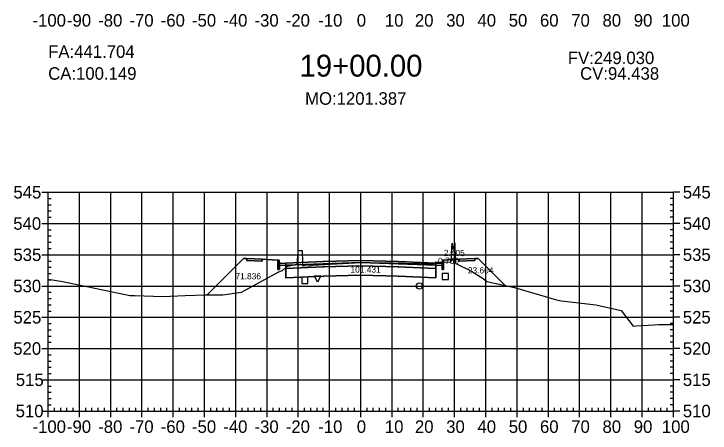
# Model space of a CAD drawing. Extents: x 704834 to 709892, y 372981 to 377533.
# Drawn here: x 705200.9 to 705423.6, y 373555.8 to 373689.9 of the extents above; entities that cross this region are included whole.
import ezdxf

# ---------------------------------------------------------------- set-up
doc = ezdxf.new("R2010")
doc.units = 0
for name, color, linetype in [('1', 7, 'Continuous'), ('10', 7, 'Continuous'), ('13', 7, 'Continuous'), ('14', 7, 'Continuous'), ('4', 7, 'Continuous'), ('57', 7, 'Continuous'), ('59', 7, 'Continuous'), ('Default_Xsect', 7, 'Continuous'), ('Existing', 7, 'Continuous')]:
    doc.layers.add(name, color=color, linetype=linetype)

msp = doc.modelspace()

# ---------------------------------------------------------------- linework, layer by layer
for points in [[(705274.37, 373611.61), (705262.71, 373599.95)], [(705275.37, 373611.65), (705274.37, 373611.61)], [(705285.37, 373611.05), (705280.37, 373611.45)], [(705338.37, 373611.05), (705343.37, 373611.45)], [(705348.37, 373611.65), (705349.37, 373611.61)], [(705349.37, 373611.61), (705358, 373602.99)]]:
    msp.add_lwpolyline(points)
for points in [[(705280.37, 373611.45), (705275.37, 373611.65), (705275.37, 373610.98), (705280.37, 373610.78)], [(705285.87, 373610.05), (705285.79, 373611.05), (705285.37, 373611.05), (705285.37, 373608.05), (705285.87, 373608.05)], [(705311.87, 373610.3), (705323.87, 373609.94), (705335.87, 373609.46), (705335.87, 373610.13), (705323.87, 373610.61), (705311.87, 373610.97), (705299.87, 373610.61), (705287.87, 373610.13), (705287.87, 373609.46), (705299.87, 373609.94)], [(705337.87, 373608.05), (705338.37, 373608.05), (705338.37, 373611.05), (705337.96, 373611.05), (705337.87, 373610.05)], [(705343.37, 373610.78), (705348.37, 373610.98), (705348.37, 373611.65), (705343.37, 373611.45)], [(705287.87, 373610.13), (705285.87, 373610.05), (705285.87, 373609.38), (705287.87, 373609.46)], [(705287.82, 373608.41), (705287.92, 373608.41), (705287.92, 373608.51), (705287.82, 373608.51)], [(705311.87, 373609.3), (705323.87, 373608.94), (705335.87, 373608.46), (705335.87, 373609.46), (705323.87, 373609.94), (705311.87, 373610.3), (705299.87, 373609.94), (705287.87, 373609.46), (705287.87, 373608.46), (705299.87, 373608.94)], [(705311.87, 373606.3), (705323.87, 373605.94), (705335.87, 373605.46), (705335.87, 373608.46), (705323.87, 373608.94), (705311.87, 373609.3), (705299.87, 373608.94), (705287.87, 373608.46), (705287.87, 373605.46), (705299.87, 373605.94)], [(705299.82, 373608.89), (705299.92, 373608.89), (705299.92, 373608.99), (705299.82, 373608.99)], [(705311.82, 373610.25), (705311.92, 373610.25), (705311.92, 373610.35), (705311.82, 373610.35)], [(705311.82, 373609.25), (705311.92, 373609.25), (705311.92, 373609.35), (705311.82, 373609.35)], [(705323.82, 373608.89), (705323.92, 373608.89), (705323.92, 373608.99), (705323.82, 373608.99)], [(705335.82, 373608.41), (705335.92, 373608.41), (705335.92, 373608.51), (705335.82, 373608.51)], [(705335.87, 373609.46), (705337.87, 373609.38), (705337.87, 373610.05), (705335.87, 373610.13)], [(705311.82, 373606.25), (705311.92, 373606.25), (705311.92, 373606.35), (705311.82, 373606.35)], [(705287.82, 373605.41), (705287.92, 373605.41), (705287.92, 373605.51), (705287.82, 373605.51)], [(705299.82, 373605.89), (705299.92, 373605.89), (705299.92, 373605.99), (705299.82, 373605.99)], [(705323.82, 373605.89), (705323.92, 373605.89), (705323.92, 373605.99), (705323.82, 373605.99)], [(705335.82, 373605.41), (705335.92, 373605.41), (705335.92, 373605.51), (705335.82, 373605.51)]]:
    msp.add_lwpolyline(points, close=True)
at = {"layer": '1'}
for points in [[(705340.84, 373611.25), (705340.98, 373615.07), (705341.12, 373616.57), (705341.24, 373614.69), (705341.38, 373614.69), (705341.98, 373616.58), (705342, 373615.49), (705342.09, 373612.22), (705342.11, 373611.35)], [(705287.87, 373608.73), (705287.9, 373608.75), (705288.36, 373609.12), (705288.52, 373609.16), (705291.47, 373609.82), (705291.8, 373613.76), (705291.83, 373614.13), (705291.85, 373614.13), (705291.92, 373614.13), (705292.16, 373614.13), (705293.12, 373614.13), (705293.23, 373610.37), (705293.27, 373609.27), (705295.92, 373609.42), (705296.38, 373609.45), (705311.86, 373610.3), (705321.37, 373610.21), (705335.23, 373609.88), (705335.36, 373610.11), (705335.72, 373610.49), (705337.51, 373610.47), (705338.37, 373610.5), (705338.37, 373608.05), (705337.87, 373608.05), (705337.87, 373609.38), (705335.87, 373609.46), (705335.87, 373608.46), (705335.87, 373605.46), (705323.87, 373605.94), (705311.87, 373606.3), (705299.87, 373605.94), (705287.87, 373605.46), (705287.87, 373608.46)], [(705262.71, 373599.95), (705267.15, 373599.95), (705267.74, 373600.01), (705273.72, 373600.83), (705285.63, 373607.38), (705286.84, 373607.83), (705287.87, 373608.73), (705287.87, 373609.46), (705285.87, 373609.38), (705285.87, 373608.05), (705285.37, 373608.05), (705285.37, 373611.05), (705280.37, 373611.45), (705280.37, 373610.78), (705275.37, 373610.98), (705275.37, 373611.65), (705274.53, 373611.62), (705274.37, 373611.61)], [(705338.37, 373610.5), (705340.82, 373610.56), (705340.84, 373611.25), (705338.37, 373611.05)], [(705342.11, 373611.35), (705342.14, 373610.02), (705342.15, 373610.02), (705342.29, 373610.01), (705347.25, 373607.56), (705351.02, 373605.26), (705352.22, 373604.25), (705358, 373602.99), (705349.37, 373611.61), (705348.37, 373611.65), (705348.37, 373610.98), (705343.37, 373610.78), (705343.37, 373611.45)], [(705298.04, 373604.06), (705297.04, 373606.06), (705299.04, 373606.06)]]:
    msp.add_lwpolyline(points, close=True, dxfattribs=at)
at = {"layer": '10'}
msp.add_lwpolyline([(705292.98, 373603.62), (705294.98, 373603.62), (705294.98, 373605.62), (705292.98, 373605.62)], close=True, dxfattribs=at)
at = {"layer": '13'}
msp.add_circle((705330.63, 373602.85), 1, dxfattribs=at)
at = {"layer": '14'}
for points in [[(705299.87, 373610.61), (705299.87, 373610.66), (705299.87, 373610.61), (705299.82, 373610.61), (705299.87, 373610.61), (705299.87, 373610.56), (705299.87, 373610.61), (705299.92, 373610.61)], [(705311.87, 373610.97), (705311.87, 373611.02), (705311.87, 373610.97), (705311.82, 373610.97), (705311.87, 373610.97), (705311.87, 373610.92), (705311.87, 373610.97), (705311.92, 373610.97)], [(705323.87, 373610.61), (705323.87, 373610.66), (705323.87, 373610.61), (705323.82, 373610.61), (705323.87, 373610.61), (705323.87, 373610.56), (705323.87, 373610.61), (705323.92, 373610.61)], [(705287.87, 373610.13), (705287.87, 373610.18), (705287.87, 373610.13), (705287.82, 373610.13), (705287.87, 373610.13), (705287.87, 373610.08), (705287.87, 373610.13), (705287.92, 373610.13)], [(705335.87, 373610.13), (705335.87, 373610.18), (705335.87, 373610.13), (705335.82, 373610.13), (705335.87, 373610.13), (705335.87, 373610.08), (705335.87, 373610.13), (705335.92, 373610.13)], [(705358, 373602.99), (705358, 373603.04), (705358, 373602.99), (705357.95, 373602.99), (705358, 373602.99), (705358, 373602.94), (705358, 373602.99), (705358.05, 373602.99)], [(705262.71, 373599.95), (705262.71, 373600), (705262.71, 373599.95), (705262.66, 373599.95), (705262.71, 373599.95), (705262.71, 373599.9), (705262.71, 373599.95), (705262.76, 373599.95)]]:
    msp.add_lwpolyline(points, dxfattribs=at)
at = {"layer": '4'}
msp.add_lwpolyline([(705337.91, 373604.85), (705339.91, 373604.85), (705339.91, 373606.85), (705337.91, 373606.85)], close=True, dxfattribs=at)
at = {"layer": '57'}
for p, q in [((705209.87, 373632.82), (705211.87, 373632.82)), ((705211.87, 373632.82), (705411.87, 373632.82)), ((705211.87, 373562.82), (705211.87, 373632.82)), ((705211.87, 373562.82), (705211.87, 373632.82)), ((705221.87, 373562.82), (705221.87, 373632.82)), ((705231.87, 373562.82), (705231.87, 373632.82)), ((705241.87, 373562.82), (705241.87, 373632.82)), ((705251.87, 373562.82), (705251.87, 373632.82)), ((705261.87, 373562.82), (705261.87, 373632.82)), ((705271.87, 373562.82), (705271.87, 373632.82)), ((705281.87, 373562.82), (705281.87, 373632.82)), ((705291.87, 373562.82), (705291.87, 373632.82)), ((705301.87, 373562.82), (705301.87, 373632.82)), ((705311.87, 373562.82), (705311.87, 373632.82)), ((705321.87, 373562.82), (705321.87, 373632.82)), ((705331.87, 373562.82), (705331.87, 373632.82)), ((705341.87, 373562.82), (705341.87, 373632.82)), ((705351.87, 373562.82), (705351.87, 373632.82)), ((705361.87, 373562.82), (705361.87, 373632.82)), ((705371.87, 373562.82), (705371.87, 373632.82)), ((705381.87, 373562.82), (705381.87, 373632.82)), ((705391.87, 373562.82), (705391.87, 373632.82)), ((705401.87, 373562.82), (705401.87, 373632.82)), ((705411.87, 373562.82), (705411.87, 373632.82)), ((705411.87, 373562.82), (705411.87, 373632.82)), ((705413.87, 373632.82), (705411.87, 373632.82)), ((705211.87, 373630.82), (705212.87, 373630.82)), ((705411.87, 373630.82), (705410.87, 373630.82)), ((705211.87, 373628.82), (705212.87, 373628.82)), ((705411.87, 373628.82), (705410.87, 373628.82)), ((705211.87, 373626.82), (705212.87, 373626.82)), ((705411.87, 373626.82), (705410.87, 373626.82)), ((705211.87, 373624.82), (705212.87, 373624.82)), ((705411.87, 373624.82), (705410.87, 373624.82)), ((705209.87, 373622.82), (705211.87, 373622.82)), ((705211.87, 373622.82), (705411.87, 373622.82)), ((705413.87, 373622.82), (705411.87, 373622.82)), ((705211.87, 373620.82), (705212.87, 373620.82)), ((705411.87, 373620.82), (705410.87, 373620.82)), ((705211.87, 373618.82), (705212.87, 373618.82)), ((705411.87, 373618.82), (705410.87, 373618.82)), ((705211.87, 373616.82), (705212.87, 373616.82)), ((705411.87, 373616.82), (705410.87, 373616.82)), ((705209.87, 373612.82), (705211.87, 373612.82)), ((705211.87, 373614.82), (705212.87, 373614.82)), ((705211.87, 373612.82), (705411.87, 373612.82)), ((705411.87, 373614.82), (705410.87, 373614.82)), ((705413.87, 373612.82), (705411.87, 373612.82)), ((705211.87, 373610.82), (705212.87, 373610.82)), ((705411.87, 373610.82), (705410.87, 373610.82)), ((705211.87, 373608.82), (705212.87, 373608.82)), ((705411.87, 373608.82), (705410.87, 373608.82)), ((705211.87, 373606.82), (705212.87, 373606.82)), ((705411.87, 373606.82), (705410.87, 373606.82)), ((705211.87, 373604.82), (705212.87, 373604.82)), ((705411.87, 373604.82), (705410.87, 373604.82)), ((705209.87, 373602.82), (705211.87, 373602.82)), ((705211.87, 373602.82), (705411.87, 373602.82)), ((705413.87, 373602.82), (705411.87, 373602.82)), ((705211.87, 373600.82), (705212.87, 373600.82)), ((705411.87, 373600.82), (705410.87, 373600.82)), ((705211.87, 373598.82), (705212.87, 373598.82)), ((705411.87, 373598.82), (705410.87, 373598.82)), ((705211.87, 373596.82), (705212.87, 373596.82)), ((705411.87, 373596.82), (705410.87, 373596.82)), ((705209.87, 373592.82), (705211.87, 373592.82)), ((705211.87, 373594.82), (705212.87, 373594.82)), ((705211.87, 373592.82), (705411.87, 373592.82)), ((705411.87, 373594.82), (705410.87, 373594.82)), ((705413.87, 373592.82), (705411.87, 373592.82)), ((705211.87, 373590.82), (705212.87, 373590.82)), ((705411.87, 373590.82), (705410.87, 373590.82)), ((705211.87, 373588.82), (705212.87, 373588.82)), ((705411.87, 373588.82), (705410.87, 373588.82)), ((705211.87, 373586.82), (705212.87, 373586.82)), ((705411.87, 373586.82), (705410.87, 373586.82)), ((705211.87, 373584.82), (705212.87, 373584.82)), ((705411.87, 373584.82), (705410.87, 373584.82)), ((705209.87, 373582.82), (705211.87, 373582.82)), ((705211.87, 373582.82), (705411.87, 373582.82)), ((705413.87, 373582.82), (705411.87, 373582.82)), ((705211.87, 373580.82), (705212.87, 373580.82)), ((705411.87, 373580.82), (705410.87, 373580.82)), ((705211.87, 373578.82), (705212.87, 373578.82)), ((705411.87, 373578.82), (705410.87, 373578.82)), ((705211.87, 373576.82), (705212.87, 373576.82)), ((705411.87, 373576.82), (705410.87, 373576.82)), ((705209.87, 373572.82), (705211.87, 373572.82)), ((705211.87, 373574.82), (705212.87, 373574.82)), ((705211.87, 373572.82), (705411.87, 373572.82)), ((705411.87, 373574.82), (705410.87, 373574.82)), ((705413.87, 373572.82), (705411.87, 373572.82)), ((705211.87, 373570.82), (705212.87, 373570.82)), ((705411.87, 373570.82), (705410.87, 373570.82)), ((705211.87, 373568.82), (705212.87, 373568.82)), ((705411.87, 373568.82), (705410.87, 373568.82)), ((705211.87, 373566.82), (705212.87, 373566.82)), ((705411.87, 373566.82), (705410.87, 373566.82)), ((705211.87, 373564.82), (705212.87, 373564.82)), ((705213.87, 373562.82), (705213.87, 373563.82)), ((705215.87, 373562.82), (705215.87, 373563.82)), ((705217.87, 373562.82), (705217.87, 373563.82)), ((705219.87, 373562.82), (705219.87, 373563.82)), ((705223.87, 373562.82), (705223.87, 373563.82)), ((705225.87, 373562.82), (705225.87, 373563.82)), ((705227.87, 373562.82), (705227.87, 373563.82)), ((705229.87, 373562.82), (705229.87, 373563.82)), ((705233.87, 373562.82), (705233.87, 373563.82)), ((705235.87, 373562.82), (705235.87, 373563.82)), ((705237.87, 373562.82), (705237.87, 373563.82)), ((705239.87, 373562.82), (705239.87, 373563.82)), ((705243.87, 373562.82), (705243.87, 373563.82)), ((705245.87, 373562.82), (705245.87, 373563.82)), ((705247.87, 373562.82), (705247.87, 373563.82)), ((705249.87, 373562.82), (705249.87, 373563.82)), ((705253.87, 373562.82), (705253.87, 373563.82)), ((705255.87, 373562.82), (705255.87, 373563.82)), ((705257.87, 373562.82), (705257.87, 373563.82)), ((705259.87, 373562.82), (705259.87, 373563.82)), ((705263.87, 373562.82), (705263.87, 373563.82)), ((705265.87, 373562.82), (705265.87, 373563.82)), ((705267.87, 373562.82), (705267.87, 373563.82)), ((705269.87, 373562.82), (705269.87, 373563.82)), ((705273.87, 373562.82), (705273.87, 373563.82)), ((705275.87, 373562.82), (705275.87, 373563.82)), ((705277.87, 373562.82), (705277.87, 373563.82)), ((705279.87, 373562.82), (705279.87, 373563.82)), ((705283.87, 373562.82), (705283.87, 373563.82)), ((705285.87, 373562.82), (705285.87, 373563.82)), ((705287.87, 373562.82), (705287.87, 373563.82)), ((705289.87, 373562.82), (705289.87, 373563.82)), ((705293.87, 373562.82), (705293.87, 373563.82)), ((705295.87, 373562.82), (705295.87, 373563.82)), ((705297.87, 373562.82), (705297.87, 373563.82)), ((705299.87, 373562.82), (705299.87, 373563.82)), ((705303.87, 373562.82), (705303.87, 373563.82)), ((705305.87, 373562.82), (705305.87, 373563.82)), ((705307.87, 373562.82), (705307.87, 373563.82)), ((705309.87, 373562.82), (705309.87, 373563.82)), ((705313.87, 373562.82), (705313.87, 373563.82)), ((705315.87, 373562.82), (705315.87, 373563.82)), ((705317.87, 373562.82), (705317.87, 373563.82)), ((705319.87, 373562.82), (705319.87, 373563.82)), ((705323.87, 373562.82), (705323.87, 373563.82)), ((705325.87, 373562.82), (705325.87, 373563.82)), ((705327.87, 373562.82), (705327.87, 373563.82)), ((705329.87, 373562.82), (705329.87, 373563.82)), ((705333.87, 373562.82), (705333.87, 373563.82)), ((705335.87, 373562.82), (705335.87, 373563.82)), ((705337.87, 373562.82), (705337.87, 373563.82)), ((705339.87, 373562.82), (705339.87, 373563.82)), ((705343.87, 373562.82), (705343.87, 373563.82)), ((705345.87, 373562.82), (705345.87, 373563.82)), ((705347.87, 373562.82), (705347.87, 373563.82)), ((705349.87, 373562.82), (705349.87, 373563.82)), ((705353.87, 373562.82), (705353.87, 373563.82)), ((705355.87, 373562.82), (705355.87, 373563.82)), ((705357.87, 373562.82), (705357.87, 373563.82)), ((705359.87, 373562.82), (705359.87, 373563.82)), ((705363.87, 373562.82), (705363.87, 373563.82)), ((705365.87, 373562.82), (705365.87, 373563.82)), ((705367.87, 373562.82), (705367.87, 373563.82)), ((705369.87, 373562.82), (705369.87, 373563.82)), ((705373.87, 373562.82), (705373.87, 373563.82)), ((705375.87, 373562.82), (705375.87, 373563.82)), ((705377.87, 373562.82), (705377.87, 373563.82)), ((705379.87, 373562.82), (705379.87, 373563.82)), ((705383.87, 373562.82), (705383.87, 373563.82)), ((705385.87, 373562.82), (705385.87, 373563.82)), ((705387.87, 373562.82), (705387.87, 373563.82)), ((705389.87, 373562.82), (705389.87, 373563.82)), ((705393.87, 373562.82), (705393.87, 373563.82)), ((705395.87, 373562.82), (705395.87, 373563.82)), ((705397.87, 373562.82), (705397.87, 373563.82)), ((705399.87, 373562.82), (705399.87, 373563.82)), ((705403.87, 373562.82), (705403.87, 373563.82)), ((705405.87, 373562.82), (705405.87, 373563.82)), ((705407.87, 373562.82), (705407.87, 373563.82)), ((705409.87, 373562.82), (705409.87, 373563.82)), ((705411.87, 373564.82), (705410.87, 373564.82)), ((705209.87, 373562.82), (705211.87, 373562.82)), ((705211.87, 373562.82), (705411.87, 373562.82)), ((705211.87, 373562.82), (705411.87, 373562.82)), ((705211.87, 373560.82), (705211.87, 373562.82)), ((705221.87, 373560.82), (705221.87, 373562.82)), ((705231.87, 373560.82), (705231.87, 373562.82)), ((705241.87, 373560.82), (705241.87, 373562.82)), ((705251.87, 373560.82), (705251.87, 373562.82)), ((705261.87, 373560.82), (705261.87, 373562.82)), ((705271.87, 373560.82), (705271.87, 373562.82)), ((705281.87, 373560.82), (705281.87, 373562.82)), ((705291.87, 373560.82), (705291.87, 373562.82)), ((705301.87, 373560.82), (705301.87, 373562.82)), ((705311.87, 373560.82), (705311.87, 373562.82)), ((705321.87, 373560.82), (705321.87, 373562.82)), ((705331.87, 373560.82), (705331.87, 373562.82)), ((705341.87, 373560.82), (705341.87, 373562.82)), ((705351.87, 373560.82), (705351.87, 373562.82)), ((705361.87, 373560.82), (705361.87, 373562.82)), ((705371.87, 373560.82), (705371.87, 373562.82)), ((705381.87, 373560.82), (705381.87, 373562.82)), ((705391.87, 373560.82), (705391.87, 373562.82)), ((705401.87, 373560.82), (705401.87, 373562.82)), ((705411.87, 373560.82), (705411.87, 373562.82)), ((705413.87, 373562.82), (705411.87, 373562.82))]:
    msp.add_line(p, q, dxfattribs=at)
at = {"layer": 'Default_Xsect'}
msp.add_lwpolyline([(705262.71, 373599.95), (705274.37, 373611.61), (705275.37, 373611.65), (705280.37, 373611.45), (705285.37, 373611.05), (705285.79, 373611.05), (705285.87, 373610.05), (705287.87, 373610.13), (705299.87, 373610.61), (705311.87, 373610.97), (705323.87, 373610.61), (705335.87, 373610.13), (705337.87, 373610.05), (705337.96, 373611.05), (705338.37, 373611.05), (705343.37, 373611.45), (705348.37, 373611.65), (705349.37, 373611.61), (705358, 373602.99)], dxfattribs=at)
at = {"layer": 'Existing'}
msp.add_lwpolyline([(705211.87, 373605.05), (705216.58, 373604.27), (705218.02, 373603.94), (705232.45, 373601), (705238.02, 373599.79), (705238.89, 373599.78), (705239.57, 373599.8), (705248.59, 373599.43), (705255.67, 373599.81), (705262.2, 373599.95), (705267.15, 373599.95), (705267.74, 373600.01), (705273.72, 373600.83), (705285.63, 373607.38), (705286.84, 373607.83), (705287.9, 373608.75), (705288.36, 373609.12), (705288.52, 373609.16), (705291.47, 373609.82), (705291.8, 373613.76), (705291.83, 373614.13), (705291.85, 373614.13), (705291.92, 373614.13), (705292.16, 373614.13), (705293.12, 373614.13), (705293.23, 373610.37), (705293.27, 373609.27), (705295.92, 373609.42), (705296.38, 373609.45), (705311.86, 373610.3), (705321.37, 373610.21), (705335.23, 373609.88), (705335.36, 373610.11), (705335.72, 373610.49), (705337.51, 373610.47), (705340.82, 373610.56), (705340.98, 373615.07), (705341.12, 373616.57), (705341.24, 373614.69), (705341.38, 373614.69), (705341.98, 373616.58), (705342, 373615.49), (705342.09, 373612.22), (705342.14, 373610.02), (705342.15, 373610.02), (705342.29, 373610.01), (705347.25, 373607.56), (705351.02, 373605.26), (705352.22, 373604.25), (705361.04, 373602.32), (705374.44, 373598.35), (705376.11, 373598.06), (705387.08, 373596.8), (705395.16, 373594.95), (705398.97, 373590), (705399.94, 373590.06), (705405.69, 373590.41), (705407.07, 373590.49), (705411.87, 373590.46)], dxfattribs=at)

# ---------------------------------------------------------------- texts
for s, p in [('CA:100.149', (705211.87, 373668.82)), ('CV:94.438', (705382.02, 373668.82))]:
    msp.add_text(s, height=4).set_placement(p)
at = {"layer": '1'}
msp.add_text('19+00.00', height=7, dxfattribs=at).set_placement((705292.28, 373669.82))
at = {"layer": '14'}
for p in [(705275.34, 373611.6), (705275.34, 373610.93), (705280.34, 373610.73), (705343.34, 373610.73), (705348.34, 373611.6), (705348.34, 373610.93)]:
    msp.add_text('+', height=0.1, dxfattribs=at).set_placement(p)
at = {"layer": '57'}
for s, p in [('-100', (705206.86, 373685.82)), ('-90', (705217.87, 373685.82)), ('-80', (705227.87, 373685.82)), ('-70', (705237.87, 373685.82)), ('-60', (705247.87, 373685.82)), ('-50', (705257.87, 373685.82)), ('-40', (705267.87, 373685.82)), ('-30', (705277.87, 373685.82)), ('-20', (705287.87, 373685.82)), ('-10', (705298.26, 373685.82)), ('0', (705310.58, 373685.82)), ('10', (705319.57, 373685.82)), ('20', (705329.18, 373685.82)), ('30', (705339.18, 373685.82)), ('40', (705349.18, 373685.82)), ('50', (705359.18, 373685.82)), ('60', (705369.18, 373685.82)), ('70', (705379.18, 373685.82)), ('80', (705389.18, 373685.82)), ('90', (705399.18, 373685.82)), ('100', (705408.17, 373685.82)), ('545', (705200.75, 373630.82)), ('545', (705414.87, 373630.82)), ('540', (705200.7, 373620.82)), ('540', (705414.87, 373620.82)), ('535', (705200.75, 373610.82)), ('535', (705414.87, 373610.82)), ('530', (705200.7, 373600.82)), ('530', (705414.87, 373600.82)), ('525', (705200.75, 373590.82)), ('525', (705414.87, 373590.82)), ('520', (705200.7, 373580.82)), ('520', (705414.87, 373580.82)), ('515', (705201.52, 373570.82)), ('515', (705414.87, 373570.82)), ('510', (705201.47, 373560.82)), ('510', (705414.87, 373560.82)), ('-100', (705206.86, 373555.82)), ('-90', (705217.87, 373555.82)), ('-80', (705227.87, 373555.82)), ('-70', (705237.87, 373555.82)), ('-60', (705247.87, 373555.82)), ('-50', (705257.87, 373555.82)), ('-40', (705267.87, 373555.82)), ('-30', (705277.87, 373555.82)), ('-20', (705287.87, 373555.82)), ('-10', (705298.26, 373555.82)), ('0', (705310.58, 373555.82)), ('10', (705319.57, 373555.82)), ('20', (705329.18, 373555.82)), ('30', (705339.18, 373555.82)), ('40', (705349.18, 373555.82)), ('50', (705359.18, 373555.82)), ('60', (705369.18, 373555.82)), ('70', (705379.18, 373555.82)), ('80', (705389.18, 373555.82)), ('90', (705399.18, 373555.82)), ('100', (705408.17, 373555.82))]:
    msp.add_text(s, height=4, dxfattribs=at).set_placement(p)
at = {"layer": '59'}
for s, height, p in [('FA:441.704', 4, (705211.87, 373675.82)), ('FV:249.030', 4, (705378.08, 373673.82)), ('MO:1201.387', 4, (705294.05, 373660.82)), ('2.405', 2, (705338.42, 373612.38)), ('0.760', 2, (705336.56, 373609.84)), ('101.431', 2, (705308.57, 373607.09)), ('23.604', 2, (705346.11, 373606.84)), ('71.836', 2, (705271.76, 373604.94))]:
    msp.add_text(s, height=height, dxfattribs=at).set_placement(p)

doc.saveas('drawing.dxf')
